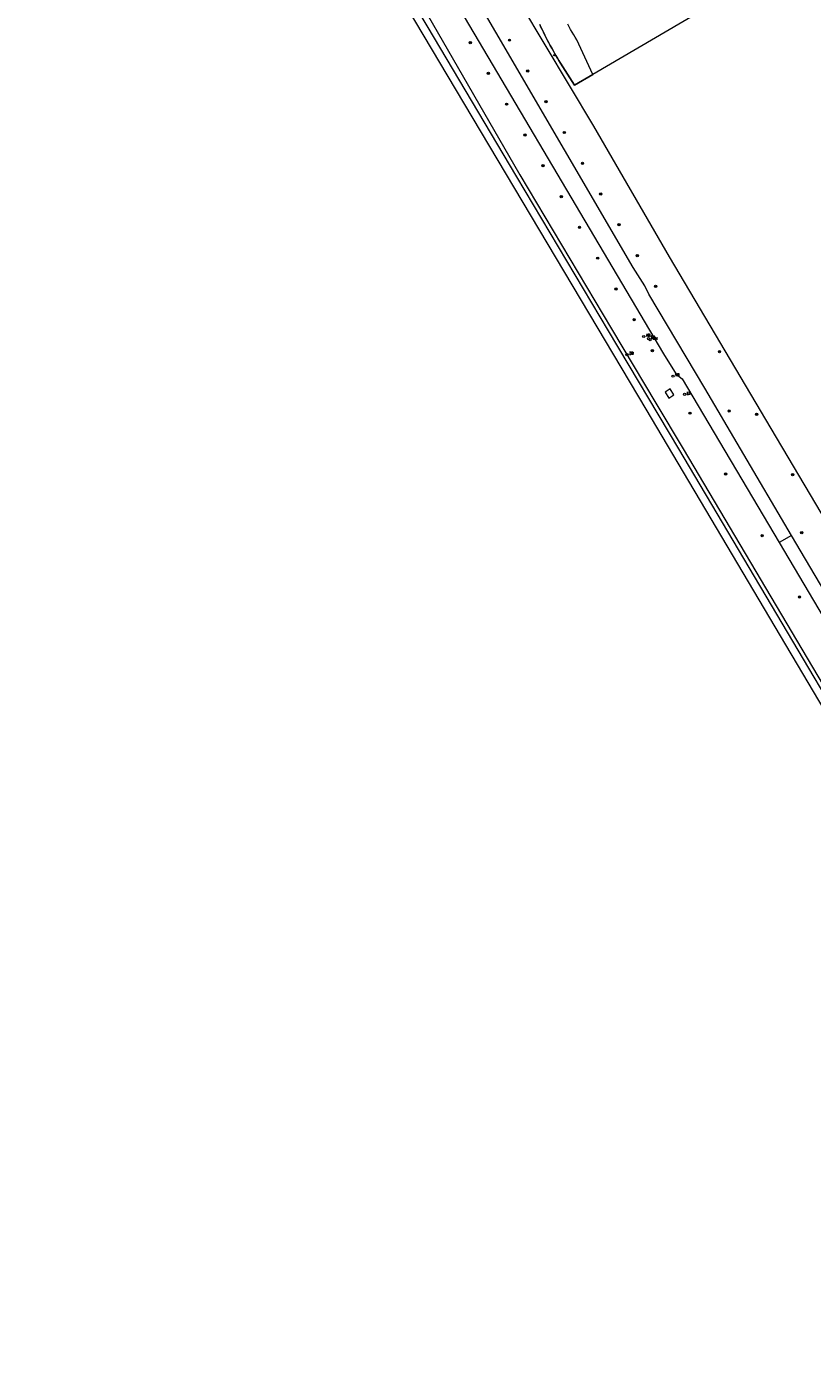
# Model space of a CAD drawing. Header units: metres. Extents: x 138165 to 154469, y 480134 to 494189.
# Tile 715 of 1056: x 144911 to 145086, y 488799 to 489094. Entities that reach past the tile are written whole.
import ezdxf

# ---------------------------------------------------------------- set-up
doc = ezdxf.new("R2010")
doc.units = ezdxf.units.M
doc.header["$LTSCALE"] = 0.001
doc.header["$MEASUREMENT"] = 0
for name, color, linetype, lineweight in [('TOP-L-terrein schutting raster hek leuning', 7, 'Continuous', 0), ('TOP-L-topo objecten punt', 7, 'Continuous', 0), ('TOP-L-topo objecten vlak', 7, 'Continuous', 0)]:
    doc.layers.add(name, color=color, linetype=linetype, lineweight=lineweight)
doc.styles.add('Style-STANDARD', font='STANDARD.shx')

# ---------------------------------------------------------------- blocks, each defined once
blk = doc.blocks.new('24')
at = {"layer": 'TOP-L-topo objecten punt', "color": 7, "linetype": 'Continuous', "lineweight": 0}
for radius in [0.025, 0.0182, 0.0115, 0.005]:
    blk.add_circle((0, 0), radius, dxfattribs=at)
blk = doc.blocks.new('121')
at = {"layer": 'TOP-L-topo objecten punt', "color": 7, "linetype": 'Continuous', "lineweight": 0}
blk.add_circle((0, 0), 0.025, dxfattribs=at)
at = {"layer": 'TOP-L-topo objecten punt', "color": 7, "linetype": 'Continuous', "lineweight": 0, "style": 'Style-STANDARD'}
blk.add_text('LD', height=0.06, dxfattribs=at).set_placement((0.0483, 0))
blk = doc.blocks.new('10')
at = {"layer": 'TOP-L-topo objecten punt', "linetype": 'Continuous', "lineweight": 0}
blk.add_circle((0, 0), 0.0125, dxfattribs=at)
blk = doc.blocks.new('302')
at = {"layer": 'TOP-L-topo objecten punt', "color": 7, "linetype": 'Continuous', "lineweight": 0}
blk.add_circle((0, 0), 0.025, dxfattribs=at)
at = {"layer": 'TOP-L-topo objecten punt', "color": 7, "linetype": 'Continuous', "lineweight": 0, "style": 'Style-STANDARD'}
blk.add_text('WH', height=0.06, dxfattribs=at).set_placement((0.0483, 0))
blk = doc.blocks.new('85')
at = {"layer": 'TOP-L-topo objecten punt', "color": 7, "linetype": 'Continuous', "lineweight": 0}
blk.add_circle((0, 0), 0.025, dxfattribs=at)
at = {"layer": 'TOP-L-topo objecten punt', "color": 7, "linetype": 'Continuous', "lineweight": 0, "style": 'Style-STANDARD'}
blk.add_text('ZB', height=0.06, dxfattribs=at).set_placement((0.0483, 0))
blk = doc.blocks.new('11')
at = {"layer": 'TOP-L-topo objecten punt', "color": 7, "linetype": 'Continuous', "lineweight": 0}
blk.add_circle((0, 0), 0.025, dxfattribs=at)
at = {"layer": 'TOP-L-topo objecten punt', "color": 7, "linetype": 'Continuous', "lineweight": 0, "style": 'Style-STANDARD'}
blk.add_text('AB', height=0.06, dxfattribs=at).set_placement((0.0483, 0))
blk = doc.blocks.new('175')
at = {"layer": 'TOP-L-topo objecten punt', "color": 7, "linetype": 'Continuous', "lineweight": 0}
blk.add_circle((0, 0), 0.025, dxfattribs=at)
at = {"layer": 'TOP-L-topo objecten punt', "color": 7, "linetype": 'Continuous', "lineweight": 0, "style": 'Style-STANDARD'}
blk.add_text('SB', height=0.06, dxfattribs=at).set_placement((0.0483, 0))
blk = doc.blocks.new('14')
at = {"layer": 'TOP-L-topo objecten punt', "color": 7, "linetype": 'Continuous', "lineweight": 0}
blk.add_circle((0, 0), 0.025, dxfattribs=at)
at = {"layer": 'TOP-L-topo objecten punt', "color": 7, "linetype": 'Continuous', "lineweight": 0, "style": 'Style-STANDARD'}
blk.add_text('VB', height=0.06, dxfattribs=at).set_placement((0.0483, 0))

msp = doc.modelspace()

# ---------------------------------------------------------------- linework, layer by layer
at = {"layer": 'TOP-L-terrein schutting raster hek leuning', "flags": 128}
msp.add_lwpolyline([(145067.11, 489101.23), (145036.96, 489083.56), (145032.89, 489081.17), (145029.76, 489086.11), (145029.4, 489086.69), (145029.08, 489087.21), (145028.73, 489087.8), (145028.42, 489088.32), (145028.08, 489088.92), (145027.78, 489089.45), (145027.48, 489089.98), (145027.16, 489090.58), (145026.87, 489091.12), (145026.56, 489091.73), (145026.25, 489092.34), (145025.95, 489092.96), (145025.65, 489093.57), (145025.39, 489094.12), (145025.13, 489094.68)], dxfattribs=at)
at = {"layer": 'TOP-L-topo objecten vlak', "flags": 128}
for points in [[(145219.59, 488724.42), (145179.83, 488791.49), (145056.18, 489000), (145040.49, 489026.38), (145020.02, 489060.75), (145000, 489094.38), (144930.14, 489211.54), (144919.12, 489226.03), (144912.2, 489238.33)], [(144912.63, 489238.58), (144920.04, 489226.58), (144931.29, 489212.44), (145000, 489096.98), (145020.7, 489061.16), (145041.17, 489026.79), (145051.04, 489010.23), (145057.11, 489000), (145180.52, 488791.9), (145220.28, 488724.83)], [(144910.53, 489237.34), (144917.81, 489225.25), (144928.75, 489210.47), (145039.75, 489024.1), (145048.81, 489008.9), (145179.92, 488787.81), (145218.05, 488723.49)], [(145081.34, 488980.69), (145069.91, 489000), (145061.96, 489013.59), (145049.44, 489034.5), (145048.58, 489036.41), (145045.98, 489040.46), (145000, 489119.34), (144999.87, 489119.55)], [(144996, 489117.26), (145052.73, 489021.23), (145055.59, 489016.66), (145056.94, 489015.65), (145078.55, 488979.16)], [(145108.81, 488953.28), (145095.52, 488972.93), (145076.79, 489004.55), (145054.06, 489042.89), (145037.19, 489072.03), (145010.02, 489117.47)], [(145067.11, 489101.23), (145036.96, 489083.56)], [(145025.13, 489094.68), (145025.39, 489094.12), (145025.65, 489093.57), (145025.95, 489092.96), (145026.25, 489092.34), (145026.56, 489091.73), (145026.87, 489091.12), (145027.16, 489090.58), (145027.48, 489089.98), (145027.78, 489089.45), (145028.08, 489088.92), (145028.42, 489088.32), (145028.73, 489087.8), (145029.08, 489087.21), (145029.4, 489086.69), (145029.76, 489086.11), (145032.89, 489081.17), (145036.96, 489083.56)], [(145036.96, 489083.56), (145033.41, 489091.28), (145033.06, 489091.85), (145032.7, 489092.42), (145032.36, 489093), (145032.02, 489093.58), (145031.69, 489094.16), (145031.37, 489094.75)], [(145054.21, 489013.38), (145053.12, 489012.68), (145053.96, 489011.35), (145055.06, 489012.04), (145054.21, 489013.38)], [(145081.34, 488980.69), (145078.55, 488979.16)], [(145229.52, 488730.4), (145187.76, 488800.91), (145081.34, 488980.69)], [(145078.55, 488979.16), (145185.14, 488799.21), (145226.86, 488728.8)]]:
    msp.add_lwpolyline(points, dxfattribs=at)

# ---------------------------------------------------------------- block references
at = {"layer": 'TOP-L-topo objecten punt', "xscale": 10, "yscale": 10, "zscale": 10}
for name, p in [('24', (145009.6, 489090.67)), ('24', (145018.36, 489091.2)), ('10', (145028.32, 489087.83)), ('24', (145013.66, 489083.8)), ('24', (145022.43, 489084.33)), ('24', (145017.73, 489076.92)), ('24', (145026.51, 489077.47)), ('24', (145021.8, 489070.05)), ('24', (145030.59, 489070.61)), ('24', (145025.87, 489063.18)), ('24', (145034.66, 489063.74)), ('24', (145029.93, 489056.31)), ('24', (145038.74, 489056.88)), ('24', (145034, 489049.43)), ('24', (145042.82, 489050.02)), ('24', (145038.07, 489042.56)), ('24', (145046.89, 489043.15)), ('24', (145042.14, 489035.69)), ('24', (145050.97, 489036.29)), ('24', (145046.2, 489028.82)), ('11', (145048.34, 489025.09)), ('175', (145049.39, 489024.61)), ('302', (145049.77, 489024.34)), ('24', (145050.27, 489021.94)), ('85', (145044.59, 489021.06)), ('24', (145065.25, 489021.71)), ('14', (145054.87, 489016.24)), ('121', (145057.45, 489012.18)), ('24', (145058.64, 489007.99)), ('24', (145067.41, 489008.48)), ('24', (145073.54, 489007.75)), ('24', (145066.61, 488994.4)), ('24', (145081.57, 488994.25)), ('24', (145074.77, 488980.64)), ('24', (145083.6, 488981.34)), ('24', (145083.1, 488966.97))]:
    msp.add_blockref(name, p, dxfattribs=at)

doc.saveas('drawing.dxf')
